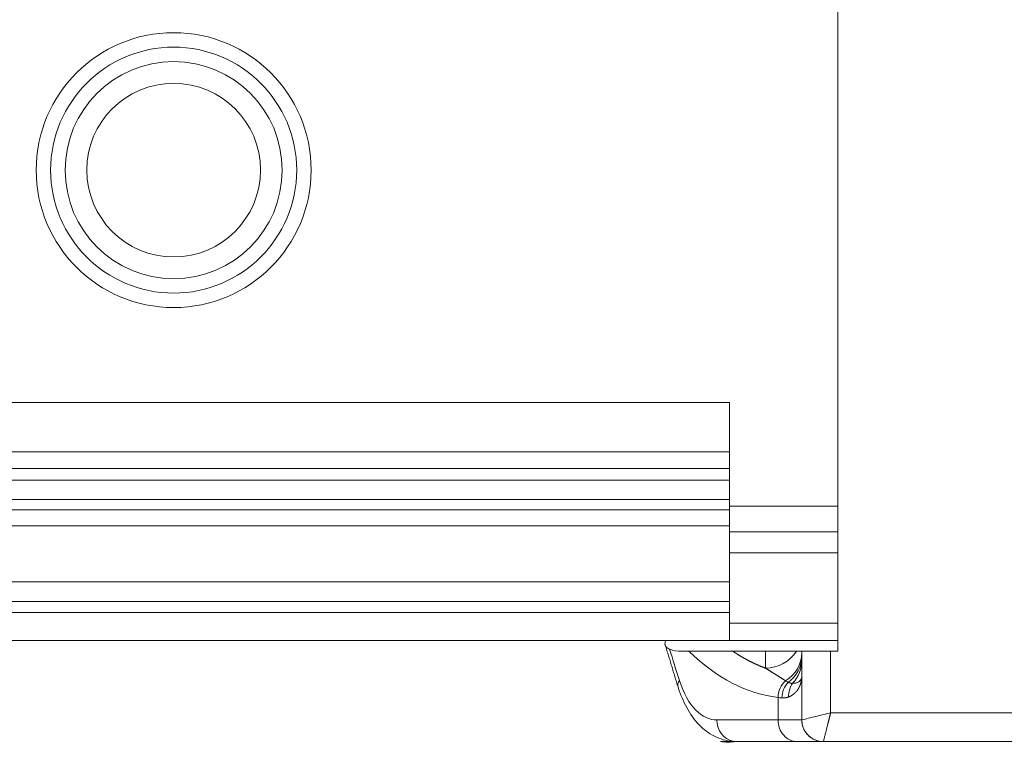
# Model space of a CAD drawing. Header units: millimetres. Extents: x 51337 to 61814, y -21781 to -12277.
# Tile 311 of 378: x 60627 to 60764, y -20787 to -20687. Entities that reach past the tile are written whole.
import ezdxf

# ---------------------------------------------------------------- set-up
doc = ezdxf.new("R2010")
doc.units = ezdxf.units.MM
doc.header["$LTSCALE"] = 0.3175
doc.layers.add('1轮廓实线层', color=7, linetype='Continuous', lineweight=18)

msp = doc.modelspace()

# ---------------------------------------------------------------- linework, layer by layer
at = {"layer": '1轮廓实线层'}
for p, q in [((60740.51597, -20754.16625), (60740.51597, -20661.23617)), ((60594.01597, -20739.81429), (60725.51597, -20739.81429)), ((60725.51597, -20739.81429), (60725.51597, -20754.16625)), ((60594.01597, -20746.65276), (60725.51597, -20746.65276)), ((60594.01597, -20748.96645), (60725.51597, -20748.96645)), ((60725.51597, -20750.53939), (60594.01597, -20750.53939)), ((60594.01597, -20753.21098), (60725.51597, -20753.21098)), ((60594.01597, -20754.64191), (60725.51597, -20754.64191)), ((60725.51597, -20754.16625), (60725.51597, -20760.61973)), ((60725.51597, -20754.16625), (60740.51597, -20754.16625)), ((60740.51597, -20754.16625), (60740.51597, -20774.20121)), ((60594.01597, -20756.85177), (60725.51597, -20756.85177)), ((60740.51597, -20757.69121), (60725.51597, -20757.69121)), ((60725.51597, -20760.61973), (60725.51597, -20770.3401)), ((60725.51597, -20760.61973), (60740.51597, -20760.61973)), ((60725.51597, -20764.63171), (60594.01597, -20764.63171)), ((60594.01597, -20767.31186), (60725.51597, -20767.31186)), ((60725.51597, -20768.84878), (60594.01597, -20768.84878)), ((60725.51597, -20770.3401), (60725.51597, -20772.70121)), ((60725.51597, -20770.3401), (60740.51597, -20770.3401)), ((60725.51597, -20772.70121), (60594.01597, -20772.70121)), ((60725.51597, -20772.70121), (60740.51597, -20772.70121)), ((60718.89907, -20774.20121), (60719.91391, -20774.20121)), ((60730.51597, -20774.20121), (60725.98433, -20774.20121)), ((60730.51597, -20774.20121), (60734.78056, -20774.20121)), ((60730.51597, -20776.54493), (60730.51597, -20774.20121)), ((60735.51597, -20774.20121), (60735.51597, -20783.70121)), ((60735.51597, -20774.20121), (60739.51597, -20774.20121)), ((60735.51597, -20783.70121), (60735.51597, -20774.20121)), ((60740.51597, -20774.20121), (60739.51597, -20774.20121)), ((60739.51597, -20774.20121), (60739.51597, -20782.70121)), ((60732.24617, -20783.70121), (60732.24617, -20780.59441)), ((60739.51597, -20782.70121), (60787.01597, -20782.70121)), ((60723.80601, -20783.70121), (60732.24617, -20783.70121)), ((60735.51597, -20783.70121), (60732.24617, -20783.70121)), ((60724.3127, -20786.70121), (60734.89222, -20786.70121)), ((60734.91919, -20786.70121), (60726.47903, -20786.70121)), ((60738.51597, -20786.70121), (60734.91919, -20786.70121)), ((60787.01597, -20786.70121), (60738.51597, -20786.70121)), ((60738.51598, -20786.70121), (60787.01597, -20786.70121))]:
    msp.add_line(p, q, dxfattribs=at)
for radius in [19, 17, 15, 12]:
    msp.add_circle((60648.71597, -20707.70121), radius, dxfattribs=at)
for end in [270.0001859, 270]:
    msp.add_arc((60738.51597, -20783.70121), 3, 180, end, dxfattribs=at)
for centre, major_axis, ratio, start_param, end_param in [((60718.89907, -20756.20121), (0, -18), 0.509525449, 6.104047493, 6.283185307), ((60735.84295, -20782.66707), (23.04483, -65.12455), 0.21603167, 4.501661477, 4.568148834), ((60734.11451, -20717.70121), (0, -63), 0.509525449, 5.824929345, 6.224948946), ((60730.51597, -20771.64128), (5, 0), 0.980728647, 4.71238898, 5.73393798), ((60730.51597, -20774.44296), (5, 0), 0.920985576, 5.295234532, 6.283185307), ((60730.51597, -20774.93682), (5, 0), 0.915516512, 5.387520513, 6.283185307), ((60730.51597, -20775.46582), (5, 0), 0.956912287, 5.560371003, 6.283185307), ((60721.28063, -20778.23275), (-2.85815, -0.91157), 0.512191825, 5.726246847, 6.281986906), ((60734.91919, -20780.59441), (0.34105, 2.98055), 0.889806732, 0.793472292, 1.672262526), ((60735.51597, -20780.65421), (0.2521, 2.98939), 0.90853039, 0.850475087, 1.647264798), ((60736.51555, -20780.52978), (-0.99958, 2.82858), 0.932560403, 0.561040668, 1.252452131), ((60726.47903, -20783.70121), (0, -3), 0.891006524, 4.71238898, 6.099721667), ((60734.91919, -20783.70121), (0, -3), 0.891006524, 4.71238898, 6.283185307), ((60726.47903, -20783.70121), (0, -3), 0.891006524, 6.09972182, 6.283185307)]:
    msp.add_ellipse(centre, major_axis=major_axis, ratio=ratio, start_param=start_param, end_param=end_param, dxfattribs=at)
for points, knots in [([(60716.74265, -20772.7049), (60716.70475, -20772.78087), (60716.67594, -20772.85458), (60716.6338, -20773.00087), (60716.62138, -20773.0732), (60716.61718, -20773.16009), (60716.61691, -20773.17731), (60716.61752, -20773.21132), (60716.62014, -20773.26159), (60716.62785, -20773.30973), (60716.64999, -20773.40318), (60716.67368, -20773.46175), (60716.73936, -20773.57167), (60716.78135, -20773.62301), (60716.84617, -20773.68281), (60716.85975, -20773.69455), (60716.88819, -20773.71759), (60716.90305, -20773.7289), (60716.94954, -20773.76212), (60716.98294, -20773.78327), (60717.09061, -20773.84378), (60717.17229, -20773.88026), (60717.26489, -20773.91317)], [0, 0, 0, 0, 0.136782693, 0.136782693, 0.280652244, 0.280652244, 0.316619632, 0.316619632, 0.35258702, 0.424521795, 0.424521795, 0.568391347, 0.568391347, 0.712260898, 0.712260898, 0.748228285, 0.748228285, 0.784195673, 0.784195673, 0.856130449, 0.856130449, 1, 1, 1, 1]), ([(60719.91391, -20774.20121), (60720.08482, -20774.20121), (60720.26549, -20774.20121), (60720.64489, -20774.20121), (60720.84361, -20774.20121), (60721.15503, -20774.20121), (60721.26107, -20774.20121), (60721.42353, -20774.20121), (60721.47828, -20774.20121), (60721.5888, -20774.20121), (60721.64458, -20774.20121), (60721.9261, -20774.20121), (60722.15963, -20774.20121), (60722.52403, -20774.20121), (60722.64787, -20774.20121), (60722.9008, -20774.20121), (60723.0299, -20774.20121), (60723.2281, -20774.20121), (60723.29497, -20774.20121), (60723.43021, -20774.20121), (60723.49853, -20774.20121), (60723.70584, -20774.20121), (60723.84712, -20774.20121), (60724.06489, -20774.20121), (60724.13846, -20774.20121), (60724.25052, -20774.20121), (60724.28816, -20774.20121), (60724.36405, -20774.20121), (60724.40234, -20774.20121), (60724.518, -20774.20121), (60724.59611, -20774.20121), (60724.75473, -20774.20121), (60724.83524, -20774.20121), (60724.99922, -20774.20121), (60725.08268, -20774.20121), (60725.21075, -20774.20121), (60725.25393, -20774.20121), (60725.31953, -20774.20121), (60725.34154, -20774.20121), (60725.38587, -20774.20121), (60725.40822, -20774.20121), (60725.52032, -20774.20121), (60725.61103, -20774.20121), (60725.7492, -20774.20121), (60725.79561, -20774.20121), (60725.88928, -20774.20121), (60725.93654, -20774.20121), (60725.98432, -20774.20121)], [0, 0, 0, 0, 0.125, 0.125, 0.25, 0.25, 0.3125, 0.3125, 0.34375, 0.34375, 0.375, 0.375, 0.5, 0.5, 0.5625, 0.5625, 0.625, 0.625, 0.65625, 0.65625, 0.6875, 0.6875, 0.75, 0.75, 0.78125, 0.78125, 0.796875, 0.796875, 0.8125, 0.8125, 0.84375, 0.84375, 0.875, 0.875, 0.90625, 0.90625, 0.921875, 0.921875, 0.9296875, 0.9296875, 0.9375, 0.9375, 0.96875, 0.96875, 0.984375, 0.984375, 1, 1, 1, 1]), ([(60725.98433, -20774.20121), (60726.00477, -20774.21484), (60726.04571, -20774.24214), (60726.10727, -20774.28284), (60726.16905, -20774.32345), (60726.23105, -20774.36394), (60726.29328, -20774.40431), (60726.35574, -20774.44455), (60726.41842, -20774.48467), (60726.48132, -20774.52467), (60726.54446, -20774.56453), (60726.60781, -20774.60426), (60726.6714, -20774.64386), (60726.73521, -20774.68332), (60726.79924, -20774.72264), (60726.8635, -20774.76182), (60726.92799, -20774.80086), (60726.9927, -20774.83975), (60727.05764, -20774.87849), (60727.1228, -20774.91709), (60727.18819, -20774.95553), (60727.2538, -20774.99381), (60727.31964, -20775.03194), (60727.38571, -20775.06991), (60727.452, -20775.10772), (60727.51852, -20775.14536), (60727.58526, -20775.18283), (60727.65223, -20775.22014), (60727.71943, -20775.25727), (60727.78685, -20775.29423), (60727.85449, -20775.33102), (60727.92236, -20775.36762), (60727.99046, -20775.40404), (60728.05878, -20775.44028), (60728.12733, -20775.47633), (60728.19611, -20775.5122), (60728.26511, -20775.54787), (60728.33433, -20775.58335), (60728.40378, -20775.61863), (60728.47346, -20775.65372), (60728.54336, -20775.6886), (60728.61349, -20775.72328), (60728.68384, -20775.75775), (60728.75442, -20775.79201), (60728.82523, -20775.82606), (60728.89626, -20775.8599), (60728.96752, -20775.89352), (60729.039, -20775.92693), (60729.11071, -20775.96011), (60729.18264, -20775.99307), (60729.2548, -20776.0258), (60729.32718, -20776.0583), (60729.39979, -20776.09057), (60729.47263, -20776.1226), (60729.54569, -20776.1544), (60729.61898, -20776.18596), (60729.69249, -20776.21727), (60729.76623, -20776.24835), (60729.8402, -20776.27917), (60729.91439, -20776.30974), (60729.9888, -20776.34006), (60730.06344, -20776.37013), (60730.13831, -20776.39994), (60730.21341, -20776.42948), (60730.28872, -20776.45877), (60730.36427, -20776.48778), (60730.44004, -20776.51655), (60730.49064, -20776.53546), (60730.51597, -20776.54493)], [0, 0, 0, 0, 0.013770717, 0.027583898, 0.041439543, 0.055337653, 0.06927823, 0.083261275, 0.09728679, 0.111354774, 0.12546523, 0.139618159, 0.153813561, 0.168051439, 0.182331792, 0.196654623, 0.211019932, 0.22542772, 0.239877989, 0.254370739, 0.268905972, 0.283483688, 0.298103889, 0.312766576, 0.32747175, 0.342219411, 0.357009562, 0.371842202, 0.386717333, 0.401634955, 0.416595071, 0.43159768, 0.446642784, 0.461730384, 0.47686048, 0.492033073, 0.507248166, 0.522505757, 0.537805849, 0.553148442, 0.568533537, 0.583961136, 0.599431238, 0.614943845, 0.630498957, 0.646096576, 0.661736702, 0.677419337, 0.693144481, 0.708912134, 0.724722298, 0.740574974, 0.756470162, 0.772407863, 0.788388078, 0.804410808, 0.820476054, 0.836583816, 0.852734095, 0.868926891, 0.885162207, 0.901440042, 0.917760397, 0.934123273, 0.95052867, 0.96697659, 0.983467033, 1, 1, 1, 1]), ([(60734.78056, -20774.20121), (60734.72848, -20774.20121), (60734.67015, -20774.20121), (60734.53774, -20774.20121), (60734.46368, -20774.20121), (60734.35844, -20774.20121), (60734.33676, -20774.20121), (60734.29202, -20774.20121), (60734.26896, -20774.20121), (60734.19768, -20774.20121), (60734.14732, -20774.20121), (60734.04007, -20774.20121), (60733.98319, -20774.20121), (60733.86182, -20774.20121), (60733.79733, -20774.20121), (60733.65933, -20774.20121), (60733.58583, -20774.20121), (60733.46732, -20774.20121), (60733.42644, -20774.20121), (60733.34159, -20774.20121), (60733.29761, -20774.20121), (60733.16105, -20774.20121), (60733.06374, -20774.20121), (60732.90577, -20774.20121), (60732.85111, -20774.20121), (60732.73715, -20774.20121), (60732.67786, -20774.20121), (60732.58483, -20774.20121), (60732.55314, -20774.20121), (60732.4886, -20774.20121), (60732.45571, -20774.20121), (60732.35502, -20774.20121), (60732.28524, -20774.20121), (60732.13939, -20774.20121), (60732.06333, -20774.20121), (60731.94353, -20774.20121), (60731.90264, -20774.20121), (60731.8397, -20774.20121), (60731.81845, -20774.20121), (60731.77538, -20774.20121), (60731.75356, -20774.20121), (60731.64355, -20774.20121), (60731.5523, -20774.20121), (60731.40964, -20774.20121), (60731.36112, -20774.20121), (60731.28674, -20774.20121), (60731.26168, -20774.20121), (60731.21099, -20774.20121), (60731.18531, -20774.20121), (60731.05605, -20774.20121), (60730.95082, -20774.20121), (60730.73644, -20774.20121), (60730.62729, -20774.20121), (60730.51597, -20774.20121)], [0, 0, 0, 0, 0.125, 0.125, 0.25, 0.25, 0.28125, 0.28125, 0.3125, 0.3125, 0.375, 0.375, 0.4375, 0.4375, 0.5, 0.5, 0.5625, 0.5625, 0.59375, 0.59375, 0.625, 0.625, 0.6875, 0.6875, 0.71875, 0.71875, 0.75, 0.75, 0.765625, 0.765625, 0.78125, 0.78125, 0.8125, 0.8125, 0.84375, 0.84375, 0.859375, 0.859375, 0.8671875, 0.8671875, 0.875, 0.875, 0.90625, 0.90625, 0.921875, 0.921875, 0.9296875, 0.9296875, 0.9375, 0.9375, 0.96875, 0.96875, 1, 1, 1, 1]), ([(60735.51599, -20774.20121), (60735.51594, -20774.20121), (60735.50934, -20774.20121), (60735.48595, -20774.20121), (60735.46918, -20774.20121), (60735.42774, -20774.20121), (60735.40306, -20774.20121), (60735.34731, -20774.20121), (60735.31621, -20774.20121), (60735.21483, -20774.20121), (60735.13675, -20774.20121), (60734.9673, -20774.20121), (60734.8759, -20774.20121), (60734.78056, -20774.20121)], [0, 0, 0, 0, 0.125, 0.125, 0.25, 0.25, 0.375, 0.375, 0.5, 0.5, 0.75, 0.75, 1, 1, 1, 1]), ([(60733.26798, -20778.28761), (60733.25482, -20778.27868), (60733.22789, -20778.26041), (60733.18647, -20778.23266), (60733.14317, -20778.20389), (60733.098, -20778.1741), (60733.05096, -20778.1433), (60733.00208, -20778.11149), (60732.95135, -20778.07866), (60732.89879, -20778.04482), (60732.84441, -20778.00997), (60732.78822, -20777.9741), (60732.73021, -20777.93722), (60732.6704, -20777.89932), (60732.60879, -20777.86041), (60732.54538, -20777.82047), (60732.48016, -20777.77951), (60732.41314, -20777.73752), (60732.3443, -20777.6945), (60732.27365, -20777.65044), (60732.20118, -20777.60532), (60732.12686, -20777.55916), (60732.0507, -20777.51192), (60731.97267, -20777.4636), (60731.88012, -20777.4064), (60731.77512, -20777.34141), (60731.65974, -20777.26968), (60731.5484, -20777.20021), (60731.44104, -20777.13299), (60731.33762, -20777.06802), (60731.23811, -20777.0053), (60731.14248, -20776.94482), (60731.05073, -20776.8866), (60730.96285, -20776.83063), (60730.87885, -20776.77694), (60730.79871, -20776.72553), (60730.72247, -20776.67641), (60730.65013, -20776.62961), (60730.58171, -20776.58516), (60730.53746, -20776.55623), (60730.51598, -20776.54218)], [0, 0, 0, 0, 0.014451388, 0.029570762, 0.045357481, 0.061810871, 0.078930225, 0.096714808, 0.115163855, 0.134276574, 0.154052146, 0.174489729, 0.195588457, 0.217347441, 0.239765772, 0.262842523, 0.286576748, 0.310967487, 0.336013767, 0.3617146, 0.388068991, 0.41507594, 0.442734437, 0.471043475, 0.500002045, 0.543309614, 0.585176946, 0.625608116, 0.664607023, 0.702177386, 0.738322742, 0.773046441, 0.806351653, 0.838241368, 0.868718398, 0.897785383, 0.925444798, 0.951698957, 0.976550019, 1, 1, 1, 1]), ([(60735.51597, -20777.70121), (60735.51595, -20777.71106), (60735.5159, -20777.73071), (60735.51549, -20777.76004), (60735.51484, -20777.78913), (60735.51395, -20777.81799), (60735.5128, -20777.8466), (60735.51142, -20777.87498), (60735.50981, -20777.90312), (60735.50798, -20777.93102), (60735.50592, -20777.95868), (60735.50365, -20777.98611), (60735.50116, -20778.01329), (60735.49848, -20778.04024), (60735.49559, -20778.06695), (60735.49252, -20778.09342), (60735.48925, -20778.11965), (60735.48581, -20778.14564), (60735.48218, -20778.17139), (60735.47839, -20778.19691), (60735.47443, -20778.22218), (60735.47031, -20778.24722), (60735.46603, -20778.27202), (60735.46161, -20778.29658), (60735.45703, -20778.3209), (60735.45232, -20778.34498), (60735.44747, -20778.36883), (60735.44249, -20778.39243), (60735.43738, -20778.4158), (60735.43216, -20778.43893), (60735.42681, -20778.46182), (60735.42136, -20778.48447), (60735.4158, -20778.50688), (60735.41013, -20778.52905), (60735.40437, -20778.55099), (60735.39852, -20778.57268), (60735.39258, -20778.59414), (60735.38655, -20778.61536), (60735.38044, -20778.63634), (60735.37426, -20778.65708), (60735.36801, -20778.67759), (60735.36169, -20778.69785), (60735.35531, -20778.71788), (60735.34887, -20778.73767), (60735.34237, -20778.75722), (60735.33583, -20778.77653), (60735.32924, -20778.7956), (60735.32261, -20778.81443), (60735.31594, -20778.83303), (60735.30923, -20778.85138), (60735.3025, -20778.8695), (60735.29574, -20778.88738), (60735.28896, -20778.90502), (60735.28216, -20778.92242), (60735.27534, -20778.93958), (60735.26851, -20778.95651), (60735.26167, -20778.97319), (60735.25483, -20778.98964), (60735.24799, -20779.00585), (60735.24115, -20779.02182), (60735.23432, -20779.03755), (60735.22749, -20779.05304), (60735.22068, -20779.06829), (60735.21388, -20779.08331), (60735.20711, -20779.09809), (60735.20035, -20779.11262), (60735.19362, -20779.12692), (60735.18692, -20779.14098), (60735.18025, -20779.15481), (60735.17362, -20779.16839), (60735.16702, -20779.18173), (60735.16047, -20779.19484), (60735.15395, -20779.20771), (60735.14749, -20779.22034), (60735.14107, -20779.23273), (60735.1347, -20779.24488), (60735.12839, -20779.25679), (60735.12213, -20779.26847), (60735.11594, -20779.2799), (60735.1098, -20779.2911), (60735.10373, -20779.30206), (60735.09773, -20779.31278), (60735.09179, -20779.32326), (60735.08593, -20779.3335), (60735.08014, -20779.34351), (60735.07443, -20779.35327), (60735.06106, -20779.37587), (60735.03969, -20779.41102), (60735.00965, -20779.45834), (60734.97887, -20779.50477), (60734.94738, -20779.55034), (60734.91518, -20779.59503), (60734.8823, -20779.63884), (60734.84874, -20779.68179), (60734.81453, -20779.72386), (60734.77968, -20779.76506), (60734.7442, -20779.80538), (60734.70812, -20779.84484), (60734.67144, -20779.88342), (60734.63418, -20779.92112), (60734.59636, -20779.95796), (60734.55799, -20779.99392), (60734.51909, -20780.02901), (60734.47967, -20780.06322), (60734.43974, -20780.09657), (60734.39932, -20780.12904), (60734.35843, -20780.16064), (60734.31708, -20780.19136), (60734.27528, -20780.22121), (60734.23305, -20780.25019), (60734.19041, -20780.2783), (60734.14735, -20780.30553), (60734.10391, -20780.33189), (60734.06009, -20780.35738), (60734.01591, -20780.382), (60733.97138, -20780.40574), (60733.92652, -20780.42861), (60733.88133, -20780.4506), (60733.83584, -20780.47173), (60733.79004, -20780.49197), (60733.744, -20780.51139), (60733.7129, -20780.52367), (60733.69741, -20780.52978)], [0, 0, 0, 0, 0.008627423, 0.017189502, 0.025686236, 0.034117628, 0.042483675, 0.05078438, 0.059019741, 0.06718976, 0.075294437, 0.083333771, 0.091307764, 0.099216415, 0.107059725, 0.114837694, 0.122550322, 0.13019761, 0.137779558, 0.145296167, 0.152747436, 0.160133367, 0.167453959, 0.174709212, 0.181899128, 0.189023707, 0.196082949, 0.203076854, 0.210005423, 0.216868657, 0.223666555, 0.230399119, 0.237066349, 0.243668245, 0.250204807, 0.256676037, 0.263081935, 0.269422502, 0.275697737, 0.281907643, 0.288052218, 0.294131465, 0.300145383, 0.306093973, 0.311977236, 0.317795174, 0.323547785, 0.329235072, 0.334857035, 0.340413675, 0.345904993, 0.351330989, 0.356691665, 0.361987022, 0.36721706, 0.372381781, 0.377481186, 0.382515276, 0.387484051, 0.392387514, 0.397225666, 0.401998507, 0.40670604, 0.411348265, 0.415925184, 0.420436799, 0.424883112, 0.429264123, 0.433579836, 0.437830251, 0.44201537, 0.446135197, 0.450189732, 0.454178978, 0.458102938, 0.461961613, 0.465755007, 0.469483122, 0.473145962, 0.476743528, 0.480275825, 0.483742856, 0.487144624, 0.490481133, 0.493752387, 0.496958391, 0.500099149, 0.51610944, 0.532015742, 0.547818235, 0.563517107, 0.579112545, 0.594604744, 0.6099939, 0.625280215, 0.640463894, 0.655545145, 0.670524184, 0.685401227, 0.700176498, 0.714850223, 0.729422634, 0.743893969, 0.75826447, 0.772534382, 0.786703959, 0.800773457, 0.814743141, 0.828613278, 0.842384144, 0.85605602, 0.869629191, 0.883103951, 0.8964806, 0.909759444, 0.922940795, 0.936024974, 0.949012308, 0.961903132, 0.974697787, 0.987396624, 1, 1, 1, 1]), ([(60735.51597, -20777.70121), (60735.51597, -20777.75858), (60735.50935, -20777.81679), (60735.48299, -20777.93276), (60735.46326, -20777.99053), (60735.41063, -20778.10348), (60735.37774, -20778.15866), (60735.29853, -20778.26411), (60735.2522, -20778.31438), (60735.14559, -20778.40748), (60735.08521, -20778.45013), (60734.95185, -20778.52474), (60734.87886, -20778.5567), (60734.72164, -20778.60661), (60734.63741, -20778.62456), (60734.45887, -20778.64242), (60734.36457, -20778.64235), (60734.26571, -20778.6308)], [0, 0, 0, 0, 0.125, 0.125, 0.25, 0.25, 0.375, 0.375, 0.5, 0.5, 0.625, 0.625, 0.75, 0.75, 0.875, 0.875, 1, 1, 1, 1]), ([(60718.42213, -20779.14321), (60718.76114, -20780.19333), (60719.58421, -20782.14225), (60721.27427, -20784.52493), (60723.43567, -20786.13592), (60725.09208, -20786.58825), (60725.99264, -20786.65112)], [0, 0, 0, 0, 0.2302702, 0.474596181, 0.731844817, 1, 1, 1, 1]), ([(60718.60761, -20778.23275), (60719.18739, -20780.05057), (60719.99018, -20781.45798), (60721.80058, -20783.28392), (60722.801, -20783.70121), (60723.80601, -20783.70121)], [0, 0, 0, 0, 0.5, 0.5, 1, 1, 1, 1]), ([(60734.26571, -20778.6308), (60734.2601, -20778.63088), (60734.2489, -20778.63103), (60734.23195, -20778.63098), (60734.21493, -20778.63071), (60734.19782, -20778.63022), (60734.18065, -20778.62951), (60734.16339, -20778.62858), (60734.14607, -20778.62742), (60734.12869, -20778.62605), (60734.11123, -20778.62446), (60734.09371, -20778.62265), (60734.07613, -20778.62063), (60734.0585, -20778.61839), (60734.0408, -20778.61594), (60734.02305, -20778.61328), (60734.00525, -20778.61041), (60733.9874, -20778.60733), (60733.9695, -20778.60404), (60733.95155, -20778.60055), (60733.93356, -20778.59684), (60733.91552, -20778.59293), (60733.89745, -20778.58882), (60733.87933, -20778.5845), (60733.86118, -20778.57998), (60733.84299, -20778.57526), (60733.82477, -20778.57034), (60733.80652, -20778.56522), (60733.78823, -20778.55989), (60733.76992, -20778.55437), (60733.75158, -20778.54866), (60733.73321, -20778.54274), (60733.71482, -20778.53663), (60733.69641, -20778.53033), (60733.67797, -20778.52382), (60733.65952, -20778.51714), (60733.64714, -20778.5125), (60733.64097, -20778.51019)], [0, 0, 0, 0, 0.03083354, 0.061551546, 0.092152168, 0.122633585, 0.152994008, 0.18323168, 0.213344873, 0.243331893, 0.273191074, 0.302920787, 0.33251943, 0.361985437, 0.391317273, 0.420513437, 0.44957246, 0.478492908, 0.507273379, 0.535912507, 0.564408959, 0.592761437, 0.620968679, 0.649029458, 0.676942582, 0.704706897, 0.732321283, 0.75978466, 0.787095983, 0.814254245, 0.841258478, 0.868107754, 0.894801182, 0.92133791, 0.947717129, 0.973938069, 1, 1, 1, 1]), ([(60733.69741, -20780.52978), (60733.6902, -20780.53256), (60733.6758, -20780.5381), (60733.65407, -20780.54609), (60733.63228, -20780.55384), (60733.61042, -20780.56132), (60733.5885, -20780.56854), (60733.56651, -20780.57549), (60733.54447, -20780.58217), (60733.52236, -20780.58859), (60733.50019, -20780.59475), (60733.47797, -20780.60064), (60733.45568, -20780.60627), (60733.43334, -20780.61163), (60733.41094, -20780.61672), (60733.38849, -20780.62156), (60733.36598, -20780.62612), (60733.34342, -20780.63043), (60733.32081, -20780.63446), (60733.29815, -20780.63824), (60733.27544, -20780.64175), (60733.25268, -20780.64499), (60733.22987, -20780.64797), (60733.20702, -20780.65068), (60733.18412, -20780.65313), (60733.16117, -20780.65532), (60733.13818, -20780.65724), (60733.11515, -20780.65889), (60733.09208, -20780.66028), (60733.06896, -20780.66141), (60733.04581, -20780.66227), (60733.02261, -20780.66286), (60732.99938, -20780.66319), (60732.97611, -20780.66326), (60732.95281, -20780.66306), (60732.92947, -20780.6626), (60732.90609, -20780.66187), (60732.88268, -20780.66088), (60732.85924, -20780.65962), (60732.83577, -20780.6581), (60732.81227, -20780.65633), (60732.79655, -20780.65492), (60732.7887, -20780.65421)], [0, 0, 0, 0, 0.026492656, 0.052903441, 0.079232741, 0.105480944, 0.131648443, 0.157735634, 0.183742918, 0.209670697, 0.23551938, 0.261289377, 0.286981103, 0.312594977, 0.338131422, 0.363590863, 0.388973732, 0.414280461, 0.43951149, 0.464667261, 0.489748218, 0.514754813, 0.5396875, 0.564546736, 0.589332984, 0.61404671, 0.638688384, 0.663258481, 0.68775748, 0.712185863, 0.736544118, 0.760832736, 0.785052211, 0.809203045, 0.833285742, 0.857300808, 0.881248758, 0.905130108, 0.928945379, 0.952695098, 0.976379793, 1, 1, 1, 1]), ([(60739.51597, -20782.70121), (60738.99228, -20782.83213), (60738.46898, -20782.96295), (60737.5015, -20783.20483), (60737.05779, -20783.31575), (60736.31731, -20783.50087), (60736.02083, -20783.57499), (60735.62065, -20783.67504), (60735.51651, -20783.70107), (60735.516, -20783.7012)], [0, 0, 0, 0, 0.250175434, 0.250175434, 0.500350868, 0.500350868, 0.750526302, 0.750526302, 1, 1, 1, 1]), ([(60739.51597, -20782.70121), (60739.51335, -20782.71172), (60739.50811, -20782.73266), (60739.5003, -20782.76395), (60739.49254, -20782.795), (60739.48486, -20782.82581), (60739.47723, -20782.85637), (60739.46967, -20782.88668), (60739.46217, -20782.91675), (60739.45474, -20782.94656), (60739.44737, -20782.97613), (60739.44007, -20783.00544), (60739.43283, -20783.0345), (60739.42566, -20783.06331), (60739.41854, -20783.09186), (60739.4115, -20783.12015), (60739.40451, -20783.14819), (60739.39759, -20783.17596), (60739.39074, -20783.20348), (60739.38395, -20783.23074), (60739.37722, -20783.25774), (60739.37056, -20783.28447), (60739.36396, -20783.31095), (60739.35742, -20783.33716), (60739.35095, -20783.36311), (60739.34454, -20783.38879), (60739.3382, -20783.41422), (60739.33192, -20783.43938), (60739.32571, -20783.46427), (60739.31956, -20783.48891), (60739.31347, -20783.51327), (60739.30745, -20783.53738), (60739.30149, -20783.56122), (60739.29559, -20783.58479), (60739.28976, -20783.60811), (60739.284, -20783.63115), (60739.2783, -20783.65394), (60739.27266, -20783.67646), (60739.26708, -20783.69872), (60739.26157, -20783.72071), (60739.25613, -20783.74245), (60739.25075, -20783.76392), (60739.24543, -20783.78512), (60739.24017, -20783.80607), (60739.23499, -20783.82676), (60739.22986, -20783.84718), (60739.2248, -20783.86735), (60739.2198, -20783.88725), (60739.21487, -20783.9069), (60739.21, -20783.92629), (60739.20519, -20783.94542), (60739.20045, -20783.96429), (60739.19577, -20783.98291), (60739.19116, -20784.00127), (60739.18661, -20784.01938), (60739.18213, -20784.03723), (60739.17771, -20784.05482), (60739.17335, -20784.07217), (60739.16906, -20784.08926), (60739.16483, -20784.1061), (60739.16067, -20784.12269), (60739.15656, -20784.13903), (60739.15253, -20784.15512), (60739.14856, -20784.17097), (60739.14465, -20784.18656), (60739.1408, -20784.20191), (60739.13702, -20784.21701), (60739.11272, -20784.31419), (60739.06927, -20784.48824), (60739.00899, -20784.72969), (60738.95283, -20784.95449), (60738.90077, -20785.16256), (60738.85282, -20785.354), (60738.79847, -20785.57111), (60738.74023, -20785.80444), (60738.68136, -20786.04009), (60738.63163, -20786.23882), (60738.60204, -20786.35693), (60738.58632, -20786.41983), (60738.5808, -20786.44192), (60738.57551, -20786.46311), (60738.57044, -20786.48341), (60738.5656, -20786.50281), (60738.56098, -20786.52131), (60738.55659, -20786.5389), (60738.55242, -20786.5556), (60738.54848, -20786.57139), (60738.54477, -20786.58627), (60738.54127, -20786.60025), (60738.53801, -20786.61332), (60738.53497, -20786.62549), (60738.53215, -20786.63674), (60738.52956, -20786.6471), (60738.5272, -20786.65654), (60738.52506, -20786.66508), (60738.52314, -20786.67271), (60738.52146, -20786.67944), (60738.51999, -20786.68527), (60738.51875, -20786.69019), (60738.51774, -20786.69422), (60738.51695, -20786.69735), (60738.51639, -20786.69956), (60738.51604, -20786.70095), (60738.516, -20786.70112), (60738.51597, -20786.70121)], [0, 0, 0, 0, 0.005094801, 0.01015099, 0.015168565, 0.020147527, 0.025087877, 0.029989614, 0.034852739, 0.039677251, 0.04446315, 0.049210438, 0.053919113, 0.058589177, 0.063220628, 0.067813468, 0.072367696, 0.076883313, 0.081360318, 0.085798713, 0.090198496, 0.094559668, 0.098882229, 0.10316618, 0.107411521, 0.111618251, 0.115786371, 0.119915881, 0.124006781, 0.128059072, 0.132072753, 0.136047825, 0.139984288, 0.143882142, 0.147741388, 0.151562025, 0.155344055, 0.159087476, 0.162792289, 0.166458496, 0.170086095, 0.173675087, 0.177225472, 0.180737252, 0.184210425, 0.187644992, 0.191040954, 0.194398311, 0.197717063, 0.200997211, 0.204238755, 0.207441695, 0.210606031, 0.213731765, 0.216818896, 0.219867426, 0.222877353, 0.22584868, 0.228781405, 0.231675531, 0.234531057, 0.237347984, 0.240126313, 0.242866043, 0.245567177, 0.248229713, 0.250853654, 0.253438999, 0.298957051, 0.343025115, 0.3856458, 0.426821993, 0.466556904, 0.504854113, 0.56929197, 0.632177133, 0.69353318, 0.753385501, 0.763016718, 0.772635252, 0.782241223, 0.791834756, 0.801415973, 0.810984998, 0.820541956, 0.830086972, 0.839620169, 0.849141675, 0.858651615, 0.868150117, 0.877637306, 0.88711331, 0.896578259, 0.906032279, 0.915475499, 0.92490805, 0.934330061, 0.943741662, 0.953142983, 0.962534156, 0.971915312, 0.981286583, 0.990648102, 1, 1, 1, 1])]:
    msp.add_open_spline(points, degree=3, knots=knots, dxfattribs=at)
for points, degree in [([(60716.6637, -20773.38134), (60718.42213, -20779.14321)], 1), ([(60733.64097, -20778.51019), (60733.52154, -20778.43803), (60733.39708, -20778.36366), (60733.26798, -20778.28761)], 3), ([(60732.7887, -20780.65421), (60732.61559, -20780.63816), (60732.43465, -20780.61813), (60732.24617, -20780.59441)], 3), ([(60726.42579, -20786.68239), (60725.69539, -20786.7833), (60724.98391, -20786.7954), (60724.29638, -20786.6951)], 3)]:
    msp.add_open_spline(points, degree=degree, dxfattribs=at)

doc.saveas('drawing.dxf')
